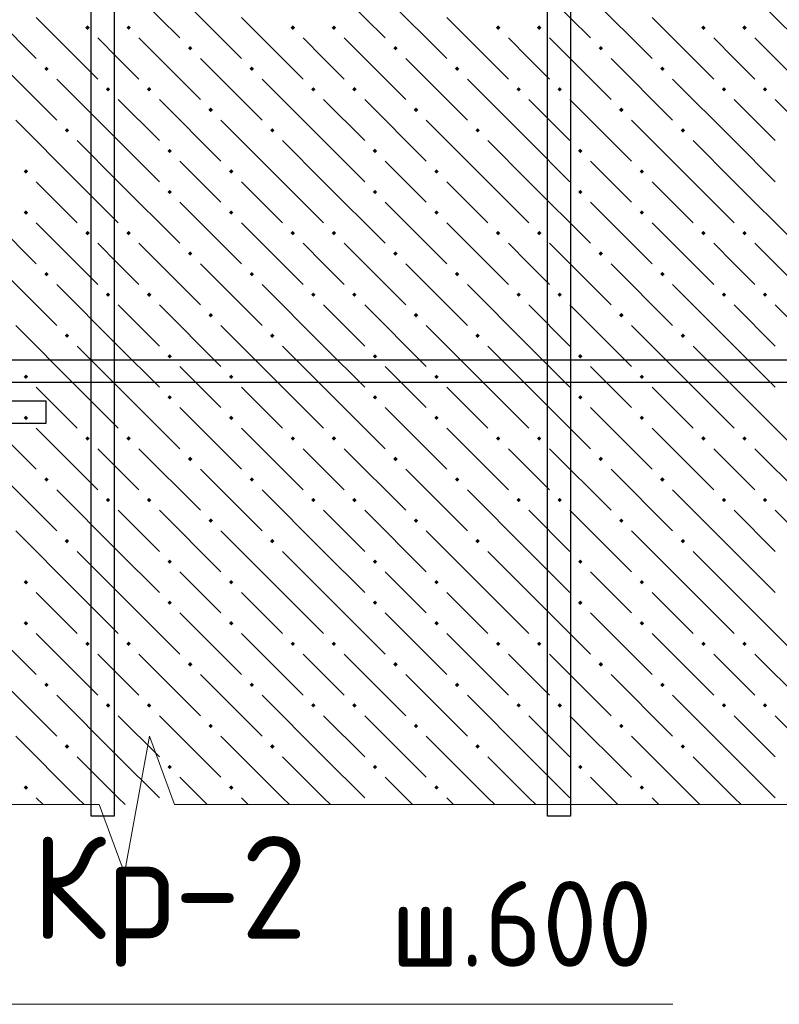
# Model space of a CAD drawing. Header units: millimetres. Extents: x 40580 to 1930067, y -240640 to 81020.
# Tile 437 of 656: x 1129409 to 1131629, y -192652 to -189775. Entities that reach past the tile are written whole.
import ezdxf

# ---------------------------------------------------------------- set-up
doc = ezdxf.new("R2010")
doc.units = ezdxf.units.MM
for name, color, linetype, lineweight in [('ЖБ Перекрытие верхний уровень', 7, 'Continuous', 35), ('Позиционная метка номер позиции', 7, 'Continuous', 13), ('Примечания', 7, 'Continuous', 13), ('Фоновоя арматура Х1', 52, 'Continuous', 25)]:
    doc.layers.add(name, color=color, linetype=linetype, lineweight=lineweight)
doc.styles.add('GOST 2.304', font='isocpeur.ttf', dxfattribs={"width": 0.8})

msp = doc.modelspace()

# ---------------------------------------------------------------- hatches: boundary and pattern name
at = {"layer": 'ЖБ Перекрытие верхний уровень', "linetype": 'Continuous', "lineweight": -3, "transparency": 33554687}
for points in [[(1129600.9, -189798.3), (1129607.4, -189791.8), (1129613.9, -189798.3), (1129607.4, -189804.8)], [(1129720.9, -189798.3), (1129727.4, -189791.8), (1129733.9, -189798.3), (1129727.4, -189804.8)], [(1130200.9, -189798.3), (1130207.4, -189791.8), (1130213.9, -189798.3), (1130207.4, -189804.8)], [(1130320.9, -189798.3), (1130327.4, -189791.8), (1130333.9, -189798.3), (1130327.4, -189804.8)], [(1130800.9, -189798.3), (1130807.4, -189791.8), (1130813.9, -189798.3), (1130807.4, -189804.8)], [(1130920.9, -189798.3), (1130927.4, -189791.8), (1130933.9, -189798.3), (1130927.4, -189804.8)], [(1131400.9, -189798.3), (1131407.4, -189791.8), (1131413.9, -189798.3), (1131407.4, -189804.8)], [(1131520.9, -189798.3), (1131527.4, -189791.8), (1131533.9, -189798.3), (1131527.4, -189804.8)], [(1129900.9, -189858.3), (1129907.4, -189851.8), (1129913.9, -189858.3), (1129907.4, -189864.8)], [(1130500.9, -189858.3), (1130507.4, -189851.8), (1130513.9, -189858.3), (1130507.4, -189864.8)], [(1131100.9, -189858.3), (1131107.4, -189851.8), (1131113.9, -189858.3), (1131107.4, -189864.8)], [(1129480.9, -189918.3), (1129487.4, -189911.8), (1129493.9, -189918.3), (1129487.4, -189924.8)], [(1130080.9, -189918.3), (1130087.4, -189911.8), (1130093.9, -189918.3), (1130087.4, -189924.8)], [(1130680.9, -189918.3), (1130687.4, -189911.8), (1130693.9, -189918.3), (1130687.4, -189924.8)], [(1131280.9, -189918.3), (1131287.4, -189911.8), (1131293.9, -189918.3), (1131287.4, -189924.8)], [(1129660.9, -189978.3), (1129667.4, -189971.8), (1129673.9, -189978.3), (1129667.4, -189984.8)], [(1129780.9, -189978.3), (1129787.4, -189971.8), (1129793.9, -189978.3), (1129787.4, -189984.8)], [(1130260.9, -189978.3), (1130267.4, -189971.8), (1130273.9, -189978.3), (1130267.4, -189984.8)], [(1130380.9, -189978.3), (1130387.4, -189971.8), (1130393.9, -189978.3), (1130387.4, -189984.8)], [(1130860.9, -189978.3), (1130867.4, -189971.8), (1130873.9, -189978.3), (1130867.4, -189984.8)], [(1130980.9, -189978.3), (1130987.4, -189971.8), (1130993.9, -189978.3), (1130987.4, -189984.8)], [(1131460.9, -189978.3), (1131467.4, -189971.8), (1131473.9, -189978.3), (1131467.4, -189984.8)], [(1131580.9, -189978.3), (1131587.4, -189971.8), (1131593.9, -189978.3), (1131587.4, -189984.8)], [(1129960.9, -190038.3), (1129967.4, -190031.8), (1129973.9, -190038.3), (1129967.4, -190044.8)], [(1130560.9, -190038.3), (1130567.4, -190031.8), (1130573.9, -190038.3), (1130567.4, -190044.8)], [(1131160.9, -190038.3), (1131167.4, -190031.8), (1131173.9, -190038.3), (1131167.4, -190044.8)], [(1129540.9, -190098.3), (1129547.4, -190091.8), (1129553.9, -190098.3), (1129547.4, -190104.8)], [(1130140.9, -190098.3), (1130147.4, -190091.8), (1130153.9, -190098.3), (1130147.4, -190104.8)], [(1130740.9, -190098.3), (1130747.4, -190091.8), (1130753.9, -190098.3), (1130747.4, -190104.8)], [(1131340.9, -190098.3), (1131347.4, -190091.8), (1131353.9, -190098.3), (1131347.4, -190104.8)], [(1129840.9, -190158.3), (1129847.4, -190151.8), (1129853.9, -190158.3), (1129847.4, -190164.8)], [(1130440.9, -190158.3), (1130447.4, -190151.8), (1130453.9, -190158.3), (1130447.4, -190164.8)], [(1131040.9, -190158.3), (1131047.4, -190151.8), (1131053.9, -190158.3), (1131047.4, -190164.8)], [(1129420.9, -190218.3), (1129427.4, -190211.8), (1129433.9, -190218.3), (1129427.4, -190224.8)], [(1130020.9, -190218.3), (1130027.4, -190211.8), (1130033.9, -190218.3), (1130027.4, -190224.8)], [(1130620.9, -190218.3), (1130627.4, -190211.8), (1130633.9, -190218.3), (1130627.4, -190224.8)], [(1131220.9, -190218.3), (1131227.4, -190211.8), (1131233.9, -190218.3), (1131227.4, -190224.8)], [(1129840.9, -190278.3), (1129847.4, -190271.8), (1129853.9, -190278.3), (1129847.4, -190284.8)], [(1130440.9, -190278.3), (1130447.4, -190271.8), (1130453.9, -190278.3), (1130447.4, -190284.8)], [(1131040.9, -190278.3), (1131047.4, -190271.8), (1131053.9, -190278.3), (1131047.4, -190284.8)], [(1129420.9, -190338.3), (1129427.4, -190331.8), (1129433.9, -190338.3), (1129427.4, -190344.8)], [(1130020.9, -190338.3), (1130027.4, -190331.8), (1130033.9, -190338.3), (1130027.4, -190344.8)], [(1130620.9, -190338.3), (1130627.4, -190331.8), (1130633.9, -190338.3), (1130627.4, -190344.8)], [(1131220.9, -190338.3), (1131227.4, -190331.8), (1131233.9, -190338.3), (1131227.4, -190344.8)], [(1129600.9, -190398.3), (1129607.4, -190391.8), (1129613.9, -190398.3), (1129607.4, -190404.8)], [(1129720.9, -190398.3), (1129727.4, -190391.8), (1129733.9, -190398.3), (1129727.4, -190404.8)], [(1130200.9, -190398.3), (1130207.4, -190391.8), (1130213.9, -190398.3), (1130207.4, -190404.8)], [(1130320.9, -190398.3), (1130327.4, -190391.8), (1130333.9, -190398.3), (1130327.4, -190404.8)], [(1130800.9, -190398.3), (1130807.4, -190391.8), (1130813.9, -190398.3), (1130807.4, -190404.8)], [(1130920.9, -190398.3), (1130927.4, -190391.8), (1130933.9, -190398.3), (1130927.4, -190404.8)], [(1131400.9, -190398.3), (1131407.4, -190391.8), (1131413.9, -190398.3), (1131407.4, -190404.8)], [(1131520.9, -190398.3), (1131527.4, -190391.8), (1131533.9, -190398.3), (1131527.4, -190404.8)], [(1129900.9, -190458.3), (1129907.4, -190451.8), (1129913.9, -190458.3), (1129907.4, -190464.8)], [(1130500.9, -190458.3), (1130507.4, -190451.8), (1130513.9, -190458.3), (1130507.4, -190464.8)], [(1131100.9, -190458.3), (1131107.4, -190451.8), (1131113.9, -190458.3), (1131107.4, -190464.8)], [(1129480.9, -190518.3), (1129487.4, -190511.8), (1129493.9, -190518.3), (1129487.4, -190524.8)], [(1130080.9, -190518.3), (1130087.4, -190511.8), (1130093.9, -190518.3), (1130087.4, -190524.8)], [(1130680.9, -190518.3), (1130687.4, -190511.8), (1130693.9, -190518.3), (1130687.4, -190524.8)], [(1131280.9, -190518.3), (1131287.4, -190511.8), (1131293.9, -190518.3), (1131287.4, -190524.8)], [(1129660.9, -190578.3), (1129667.4, -190571.8), (1129673.9, -190578.3), (1129667.4, -190584.8)], [(1129780.9, -190578.3), (1129787.4, -190571.8), (1129793.9, -190578.3), (1129787.4, -190584.8)], [(1130260.9, -190578.3), (1130267.4, -190571.8), (1130273.9, -190578.3), (1130267.4, -190584.8)], [(1130380.9, -190578.3), (1130387.4, -190571.8), (1130393.9, -190578.3), (1130387.4, -190584.8)], [(1130860.9, -190578.3), (1130867.4, -190571.8), (1130873.9, -190578.3), (1130867.4, -190584.8)], [(1130980.9, -190578.3), (1130987.4, -190571.8), (1130993.9, -190578.3), (1130987.4, -190584.8)], [(1131460.9, -190578.3), (1131467.4, -190571.8), (1131473.9, -190578.3), (1131467.4, -190584.8)], [(1131580.9, -190578.3), (1131587.4, -190571.8), (1131593.9, -190578.3), (1131587.4, -190584.8)], [(1129960.9, -190638.3), (1129967.4, -190631.8), (1129973.9, -190638.3), (1129967.4, -190644.8)], [(1130560.9, -190638.3), (1130567.4, -190631.8), (1130573.9, -190638.3), (1130567.4, -190644.8)], [(1131160.9, -190638.3), (1131167.4, -190631.8), (1131173.9, -190638.3), (1131167.4, -190644.8)], [(1129540.9, -190698.3), (1129547.4, -190691.8), (1129553.9, -190698.3), (1129547.4, -190704.8)], [(1130140.9, -190698.3), (1130147.4, -190691.8), (1130153.9, -190698.3), (1130147.4, -190704.8)], [(1130740.9, -190698.3), (1130747.4, -190691.8), (1130753.9, -190698.3), (1130747.4, -190704.8)], [(1131340.9, -190698.3), (1131347.4, -190691.8), (1131353.9, -190698.3), (1131347.4, -190704.8)], [(1129840.9, -190758.3), (1129847.4, -190751.8), (1129853.9, -190758.3), (1129847.4, -190764.8)], [(1130440.9, -190758.3), (1130447.4, -190751.8), (1130453.9, -190758.3), (1130447.4, -190764.8)], [(1131040.9, -190758.3), (1131047.4, -190751.8), (1131053.9, -190758.3), (1131047.4, -190764.8)], [(1129420.9, -190818.3), (1129427.4, -190811.8), (1129433.9, -190818.3), (1129427.4, -190824.8)], [(1130020.9, -190818.3), (1130027.4, -190811.8), (1130033.9, -190818.3), (1130027.4, -190824.8)], [(1130620.9, -190818.3), (1130627.4, -190811.8), (1130633.9, -190818.3), (1130627.4, -190824.8)], [(1131220.9, -190818.3), (1131227.4, -190811.8), (1131233.9, -190818.3), (1131227.4, -190824.8)], [(1129840.9, -190878.3), (1129847.4, -190871.8), (1129853.9, -190878.3), (1129847.4, -190884.8)], [(1130440.9, -190878.3), (1130447.4, -190871.8), (1130453.9, -190878.3), (1130447.4, -190884.8)], [(1131040.9, -190878.3), (1131047.4, -190871.8), (1131053.9, -190878.3), (1131047.4, -190884.8)], [(1129420.9, -190938.3), (1129427.4, -190931.8), (1129433.9, -190938.3), (1129427.4, -190944.8)], [(1130020.9, -190938.3), (1130027.4, -190931.8), (1130033.9, -190938.3), (1130027.4, -190944.8)], [(1130620.9, -190938.3), (1130627.4, -190931.8), (1130633.9, -190938.3), (1130627.4, -190944.8)], [(1131220.9, -190938.3), (1131227.4, -190931.8), (1131233.9, -190938.3), (1131227.4, -190944.8)], [(1129600.9, -190998.3), (1129607.4, -190991.8), (1129613.9, -190998.3), (1129607.4, -191004.8)], [(1129720.9, -190998.3), (1129727.4, -190991.8), (1129733.9, -190998.3), (1129727.4, -191004.8)], [(1130200.9, -190998.3), (1130207.4, -190991.8), (1130213.9, -190998.3), (1130207.4, -191004.8)], [(1130320.9, -190998.3), (1130327.4, -190991.8), (1130333.9, -190998.3), (1130327.4, -191004.8)], [(1130800.9, -190998.3), (1130807.4, -190991.8), (1130813.9, -190998.3), (1130807.4, -191004.8)], [(1130920.9, -190998.3), (1130927.4, -190991.8), (1130933.9, -190998.3), (1130927.4, -191004.8)], [(1131400.9, -190998.3), (1131407.4, -190991.8), (1131413.9, -190998.3), (1131407.4, -191004.8)], [(1131520.9, -190998.3), (1131527.4, -190991.8), (1131533.9, -190998.3), (1131527.4, -191004.8)], [(1129900.9, -191058.3), (1129907.4, -191051.8), (1129913.9, -191058.3), (1129907.4, -191064.8)], [(1130500.9, -191058.3), (1130507.4, -191051.8), (1130513.9, -191058.3), (1130507.4, -191064.8)], [(1131100.9, -191058.3), (1131107.4, -191051.8), (1131113.9, -191058.3), (1131107.4, -191064.8)], [(1129480.9, -191118.3), (1129487.4, -191111.8), (1129493.9, -191118.3), (1129487.4, -191124.8)], [(1130080.9, -191118.3), (1130087.4, -191111.8), (1130093.9, -191118.3), (1130087.4, -191124.8)], [(1130680.9, -191118.3), (1130687.4, -191111.8), (1130693.9, -191118.3), (1130687.4, -191124.8)], [(1131280.9, -191118.3), (1131287.4, -191111.8), (1131293.9, -191118.3), (1131287.4, -191124.8)], [(1129660.9, -191178.3), (1129667.4, -191171.8), (1129673.9, -191178.3), (1129667.4, -191184.8)], [(1129780.9, -191178.3), (1129787.4, -191171.8), (1129793.9, -191178.3), (1129787.4, -191184.8)], [(1130260.9, -191178.3), (1130267.4, -191171.8), (1130273.9, -191178.3), (1130267.4, -191184.8)], [(1130380.9, -191178.3), (1130387.4, -191171.8), (1130393.9, -191178.3), (1130387.4, -191184.8)], [(1130860.9, -191178.3), (1130867.4, -191171.8), (1130873.9, -191178.3), (1130867.4, -191184.8)], [(1130980.9, -191178.3), (1130987.4, -191171.8), (1130993.9, -191178.3), (1130987.4, -191184.8)], [(1131460.9, -191178.3), (1131467.4, -191171.8), (1131473.9, -191178.3), (1131467.4, -191184.8)], [(1131580.9, -191178.3), (1131587.4, -191171.8), (1131593.9, -191178.3), (1131587.4, -191184.8)], [(1129960.9, -191238.3), (1129967.4, -191231.8), (1129973.9, -191238.3), (1129967.4, -191244.8)], [(1130560.9, -191238.3), (1130567.4, -191231.8), (1130573.9, -191238.3), (1130567.4, -191244.8)], [(1131160.9, -191238.3), (1131167.4, -191231.8), (1131173.9, -191238.3), (1131167.4, -191244.8)], [(1129540.9, -191298.3), (1129547.4, -191291.8), (1129553.9, -191298.3), (1129547.4, -191304.8)], [(1130140.9, -191298.3), (1130147.4, -191291.8), (1130153.9, -191298.3), (1130147.4, -191304.8)], [(1130740.9, -191298.3), (1130747.4, -191291.8), (1130753.9, -191298.3), (1130747.4, -191304.8)], [(1131340.9, -191298.3), (1131347.4, -191291.8), (1131353.9, -191298.3), (1131347.4, -191304.8)], [(1129840.9, -191358.3), (1129847.4, -191351.8), (1129853.9, -191358.3), (1129847.4, -191364.8)], [(1130440.9, -191358.3), (1130447.4, -191351.8), (1130453.9, -191358.3), (1130447.4, -191364.8)], [(1131040.9, -191358.3), (1131047.4, -191351.8), (1131053.9, -191358.3), (1131047.4, -191364.8)], [(1129420.9, -191418.3), (1129427.4, -191411.8), (1129433.9, -191418.3), (1129427.4, -191424.8)], [(1130020.9, -191418.3), (1130027.4, -191411.8), (1130033.9, -191418.3), (1130027.4, -191424.8)], [(1130620.9, -191418.3), (1130627.4, -191411.8), (1130633.9, -191418.3), (1130627.4, -191424.8)], [(1131220.9, -191418.3), (1131227.4, -191411.8), (1131233.9, -191418.3), (1131227.4, -191424.8)], [(1129840.9, -191478.3), (1129847.4, -191471.8), (1129853.9, -191478.3), (1129847.4, -191484.8)], [(1130440.9, -191478.3), (1130447.4, -191471.8), (1130453.9, -191478.3), (1130447.4, -191484.8)], [(1131040.9, -191478.3), (1131047.4, -191471.8), (1131053.9, -191478.3), (1131047.4, -191484.8)], [(1129420.9, -191538.3), (1129427.4, -191531.8), (1129433.9, -191538.3), (1129427.4, -191544.8)], [(1130020.9, -191538.3), (1130027.4, -191531.8), (1130033.9, -191538.3), (1130027.4, -191544.8)], [(1130620.9, -191538.3), (1130627.4, -191531.8), (1130633.9, -191538.3), (1130627.4, -191544.8)], [(1131220.9, -191538.3), (1131227.4, -191531.8), (1131233.9, -191538.3), (1131227.4, -191544.8)], [(1129600.9, -191598.3), (1129607.4, -191591.8), (1129613.9, -191598.3), (1129607.4, -191604.8)], [(1129720.9, -191598.3), (1129727.4, -191591.8), (1129733.9, -191598.3), (1129727.4, -191604.8)], [(1130200.9, -191598.3), (1130207.4, -191591.8), (1130213.9, -191598.3), (1130207.4, -191604.8)], [(1130320.9, -191598.3), (1130327.4, -191591.8), (1130333.9, -191598.3), (1130327.4, -191604.8)], [(1130800.9, -191598.3), (1130807.4, -191591.8), (1130813.9, -191598.3), (1130807.4, -191604.8)], [(1130920.9, -191598.3), (1130927.4, -191591.8), (1130933.9, -191598.3), (1130927.4, -191604.8)], [(1131400.9, -191598.3), (1131407.4, -191591.8), (1131413.9, -191598.3), (1131407.4, -191604.8)], [(1131520.9, -191598.3), (1131527.4, -191591.8), (1131533.9, -191598.3), (1131527.4, -191604.8)], [(1129900.9, -191658.3), (1129907.4, -191651.8), (1129913.9, -191658.3), (1129907.4, -191664.8)], [(1130500.9, -191658.3), (1130507.4, -191651.8), (1130513.9, -191658.3), (1130507.4, -191664.8)], [(1131100.9, -191658.3), (1131107.4, -191651.8), (1131113.9, -191658.3), (1131107.4, -191664.8)], [(1129480.9, -191718.3), (1129487.4, -191711.8), (1129493.9, -191718.3), (1129487.4, -191724.8)], [(1130080.9, -191718.3), (1130087.4, -191711.8), (1130093.9, -191718.3), (1130087.4, -191724.8)], [(1130680.9, -191718.3), (1130687.4, -191711.8), (1130693.9, -191718.3), (1130687.4, -191724.8)], [(1131280.9, -191718.3), (1131287.4, -191711.8), (1131293.9, -191718.3), (1131287.4, -191724.8)], [(1129660.9, -191778.3), (1129667.4, -191771.8), (1129673.9, -191778.3), (1129667.4, -191784.8)], [(1129780.9, -191778.3), (1129787.4, -191771.8), (1129793.9, -191778.3), (1129787.4, -191784.8)], [(1130260.9, -191778.3), (1130267.4, -191771.8), (1130273.9, -191778.3), (1130267.4, -191784.8)], [(1130380.9, -191778.3), (1130387.4, -191771.8), (1130393.9, -191778.3), (1130387.4, -191784.8)], [(1130860.9, -191778.3), (1130867.4, -191771.8), (1130873.9, -191778.3), (1130867.4, -191784.8)], [(1130980.9, -191778.3), (1130987.4, -191771.8), (1130993.9, -191778.3), (1130987.4, -191784.8)], [(1131460.9, -191778.3), (1131467.4, -191771.8), (1131473.9, -191778.3), (1131467.4, -191784.8)], [(1131580.9, -191778.3), (1131587.4, -191771.8), (1131593.9, -191778.3), (1131587.4, -191784.8)], [(1129960.9, -191838.3), (1129967.4, -191831.8), (1129973.9, -191838.3), (1129967.4, -191844.8)], [(1130560.9, -191838.3), (1130567.4, -191831.8), (1130573.9, -191838.3), (1130567.4, -191844.8)], [(1131160.9, -191838.3), (1131167.4, -191831.8), (1131173.9, -191838.3), (1131167.4, -191844.8)], [(1129540.9, -191898.3), (1129547.4, -191891.8), (1129553.9, -191898.3), (1129547.4, -191904.8)], [(1130140.9, -191898.3), (1130147.4, -191891.8), (1130153.9, -191898.3), (1130147.4, -191904.8)], [(1130740.9, -191898.3), (1130747.4, -191891.8), (1130753.9, -191898.3), (1130747.4, -191904.8)], [(1131340.9, -191898.3), (1131347.4, -191891.8), (1131353.9, -191898.3), (1131347.4, -191904.8)], [(1129840.9, -191958.3), (1129847.4, -191951.8), (1129853.9, -191958.3), (1129847.4, -191964.8)], [(1130440.9, -191958.3), (1130447.4, -191951.8), (1130453.9, -191958.3), (1130447.4, -191964.8)], [(1131040.9, -191958.3), (1131047.4, -191951.8), (1131053.9, -191958.3), (1131047.4, -191964.8)], [(1129420.9, -192018.3), (1129427.4, -192011.8), (1129433.9, -192018.3), (1129427.4, -192024.8)], [(1130020.9, -192018.3), (1130027.4, -192011.8), (1130033.9, -192018.3), (1130027.4, -192024.8)], [(1130620.9, -192018.3), (1130627.4, -192011.8), (1130633.9, -192018.3), (1130627.4, -192024.8)], [(1131220.9, -192018.3), (1131227.4, -192011.8), (1131233.9, -192018.3), (1131227.4, -192024.8)]]:
    msp.add_hatch(color=7, dxfattribs=at).paths.add_polyline_path(points, flags=16)

# ---------------------------------------------------------------- linework, layer by layer
at = {"color": 38, "linetype": 'Continuous', "lineweight": 25, "true_color": 0x5f1e0f, "transparency": 33554687}
msp.add_lwpolyline([(1126618.4, -190888.2), (1129485.1, -190888.2), (1129485.1, -190954.9), (1126618.4, -190954.9), (1126618.4, -190888.2)], dxfattribs=at)
at = {"layer": 'ЖБ Перекрытие верхний уровень', "color": 9, "linetype": 'Continuous', "lineweight": -3, "true_color": 0xc7c7c7, "transparency": 33554687}
for p, q in [((1129697.4, -189648.3), (1129877.4, -189828.3)), ((1130297.4, -189648.3), (1130477.4, -189828.3)), ((1130897.4, -189648.3), (1131077.4, -189828.3)), ((1131497.4, -189648.3), (1131677.4, -189828.3)), ((1129277.4, -189708.3), (1129457.4, -189888.3)), ((1129877.4, -189708.3), (1130057.4, -189888.3)), ((1130477.4, -189708.3), (1130657.4, -189888.3)), ((1131077.4, -189708.3), (1131257.4, -189888.3)), ((1129457.4, -189768.3), (1129637.4, -189948.3)), ((1130057.4, -189768.3), (1130237.4, -189948.3)), ((1130657.4, -189768.3), (1130837.4, -189948.3)), ((1131257.4, -189768.3), (1131437.4, -189948.3)), ((1129697.4, -189888.3), (1129637.4, -189828.3)), ((1129757.4, -189828.3), (1129937.4, -190008.3)), ((1130297.4, -189888.3), (1130237.4, -189828.3)), ((1130357.4, -189828.3), (1130537.4, -190008.3)), ((1130897.4, -189888.3), (1130837.4, -189828.3)), ((1130957.4, -189828.3), (1131137.4, -190008.3)), ((1131497.4, -189888.3), (1131437.4, -189828.3)), ((1131557.4, -189828.3), (1131737.4, -190008.3)), ((1129337.4, -189888.3), (1129517.4, -190068.3)), ((1129757.4, -189948.3), (1129697.4, -189888.3)), ((1129937.4, -189888.3), (1130117.4, -190068.3)), ((1130357.4, -189948.3), (1130297.4, -189888.3)), ((1130537.4, -189888.3), (1130717.4, -190068.3)), ((1130957.4, -189948.3), (1130897.4, -189888.3)), ((1131137.4, -189888.3), (1131317.4, -190068.3)), ((1131557.4, -189948.3), (1131497.4, -189888.3)), ((1129697.4, -190128.3), (1129517.4, -189948.3)), ((1130297.4, -190128.3), (1130117.4, -189948.3)), ((1130897.4, -190128.3), (1130717.4, -189948.3)), ((1131497.4, -190128.3), (1131317.4, -189948.3)), ((1129697.4, -190008.3), (1129817.4, -190128.3)), ((1129817.4, -190008.3), (1129997.4, -190188.3)), ((1130297.4, -190008.3), (1130417.4, -190128.3)), ((1130417.4, -190008.3), (1130597.4, -190188.3)), ((1130897.4, -190008.3), (1131017.4, -190128.3)), ((1131017.4, -190008.3), (1131197.4, -190188.3)), ((1131497.4, -190008.3), (1131617.4, -190128.3)), ((1131617.4, -190008.3), (1131797.4, -190188.3)), ((1129577.4, -190248.3), (1129397.4, -190068.3)), ((1130177.4, -190248.3), (1129997.4, -190068.3)), ((1130777.4, -190248.3), (1130597.4, -190068.3)), ((1131377.4, -190248.3), (1131197.4, -190068.3)), ((1129577.4, -190128.3), (1129697.4, -190248.3)), ((1129697.4, -190128.3), (1129817.4, -190248.3)), ((1130177.4, -190128.3), (1130297.4, -190248.3)), ((1130297.4, -190128.3), (1130417.4, -190248.3)), ((1130777.4, -190128.3), (1130897.4, -190248.3)), ((1130897.4, -190128.3), (1131017.4, -190248.3)), ((1131377.4, -190128.3), (1131497.4, -190248.3)), ((1131497.4, -190128.3), (1131617.4, -190248.3)), ((1129937.4, -190248.3), (1129877.4, -190188.3)), ((1130537.4, -190248.3), (1130477.4, -190188.3)), ((1131137.4, -190248.3), (1131077.4, -190188.3)), ((1129457.4, -190248.3), (1129577.4, -190368.3)), ((1129577.4, -190248.3), (1129697.4, -190368.3)), ((1129697.4, -190248.3), (1129877.4, -190428.3)), ((1129997.4, -190308.3), (1129937.4, -190248.3)), ((1130057.4, -190248.3), (1130177.4, -190368.3)), ((1130177.4, -190248.3), (1130297.4, -190368.3)), ((1130297.4, -190248.3), (1130477.4, -190428.3)), ((1130597.4, -190308.3), (1130537.4, -190248.3)), ((1130657.4, -190248.3), (1130777.4, -190368.3)), ((1130777.4, -190248.3), (1130897.4, -190368.3)), ((1130897.4, -190248.3), (1131077.4, -190428.3)), ((1131197.4, -190308.3), (1131137.4, -190248.3)), ((1131257.4, -190248.3), (1131377.4, -190368.3)), ((1131377.4, -190248.3), (1131497.4, -190368.3)), ((1131497.4, -190248.3), (1131677.4, -190428.3)), ((1129277.4, -190308.3), (1129457.4, -190488.3)), ((1129877.4, -190308.3), (1130057.4, -190488.3)), ((1130477.4, -190308.3), (1130657.4, -190488.3)), ((1131077.4, -190308.3), (1131257.4, -190488.3)), ((1129457.4, -190368.3), (1129637.4, -190548.3)), ((1130057.4, -190368.3), (1130237.4, -190548.3)), ((1130657.4, -190368.3), (1130837.4, -190548.3)), ((1131257.4, -190368.3), (1131437.4, -190548.3)), ((1129697.4, -190488.3), (1129637.4, -190428.3)), ((1129757.4, -190428.3), (1129937.4, -190608.3)), ((1130297.4, -190488.3), (1130237.4, -190428.3)), ((1130357.4, -190428.3), (1130537.4, -190608.3)), ((1130897.4, -190488.3), (1130837.4, -190428.3)), ((1130957.4, -190428.3), (1131137.4, -190608.3)), ((1131497.4, -190488.3), (1131437.4, -190428.3)), ((1131557.4, -190428.3), (1131737.4, -190608.3)), ((1129337.4, -190488.3), (1129517.4, -190668.3)), ((1129757.4, -190548.3), (1129697.4, -190488.3)), ((1129937.4, -190488.3), (1130117.4, -190668.3)), ((1130357.4, -190548.3), (1130297.4, -190488.3)), ((1130537.4, -190488.3), (1130717.4, -190668.3)), ((1130957.4, -190548.3), (1130897.4, -190488.3)), ((1131137.4, -190488.3), (1131317.4, -190668.3)), ((1131557.4, -190548.3), (1131497.4, -190488.3)), ((1129697.4, -190728.3), (1129517.4, -190548.3)), ((1130297.4, -190728.3), (1130117.4, -190548.3)), ((1130897.4, -190728.3), (1130717.4, -190548.3)), ((1131497.4, -190728.3), (1131317.4, -190548.3)), ((1129697.4, -190608.3), (1129817.4, -190728.3)), ((1129817.4, -190608.3), (1129997.4, -190788.3)), ((1130297.4, -190608.3), (1130417.4, -190728.3)), ((1130417.4, -190608.3), (1130597.4, -190788.3)), ((1130897.4, -190608.3), (1131017.4, -190728.3)), ((1131017.4, -190608.3), (1131197.4, -190788.3)), ((1131497.4, -190608.3), (1131617.4, -190728.3)), ((1131617.4, -190608.3), (1131797.4, -190788.3)), ((1129577.4, -190848.3), (1129397.4, -190668.3)), ((1130177.4, -190848.3), (1129997.4, -190668.3)), ((1130777.4, -190848.3), (1130597.4, -190668.3)), ((1131377.4, -190848.3), (1131197.4, -190668.3)), ((1129577.4, -190728.3), (1129697.4, -190848.3)), ((1129697.4, -190728.3), (1129817.4, -190848.3)), ((1130177.4, -190728.3), (1130297.4, -190848.3)), ((1130297.4, -190728.3), (1130417.4, -190848.3)), ((1130777.4, -190728.3), (1130897.4, -190848.3)), ((1130897.4, -190728.3), (1131017.4, -190848.3)), ((1131377.4, -190728.3), (1131497.4, -190848.3)), ((1131497.4, -190728.3), (1131617.4, -190848.3)), ((1129937.4, -190848.3), (1129877.4, -190788.3)), ((1130537.4, -190848.3), (1130477.4, -190788.3)), ((1131137.4, -190848.3), (1131077.4, -190788.3)), ((1129457.4, -190848.3), (1129577.4, -190968.3)), ((1129577.4, -190848.3), (1129697.4, -190968.3)), ((1129697.4, -190848.3), (1129877.4, -191028.3)), ((1129997.4, -190908.3), (1129937.4, -190848.3)), ((1130057.4, -190848.3), (1130177.4, -190968.3)), ((1130177.4, -190848.3), (1130297.4, -190968.3)), ((1130297.4, -190848.3), (1130477.4, -191028.3)), ((1130597.4, -190908.3), (1130537.4, -190848.3)), ((1130657.4, -190848.3), (1130777.4, -190968.3)), ((1130777.4, -190848.3), (1130897.4, -190968.3)), ((1130897.4, -190848.3), (1131077.4, -191028.3)), ((1131197.4, -190908.3), (1131137.4, -190848.3)), ((1131257.4, -190848.3), (1131377.4, -190968.3)), ((1131377.4, -190848.3), (1131497.4, -190968.3)), ((1131497.4, -190848.3), (1131677.4, -191028.3)), ((1129277.4, -190908.3), (1129457.4, -191088.3)), ((1129877.4, -190908.3), (1130057.4, -191088.3)), ((1130477.4, -190908.3), (1130657.4, -191088.3)), ((1131077.4, -190908.3), (1131257.4, -191088.3)), ((1129457.4, -190968.3), (1129637.4, -191148.3)), ((1130057.4, -190968.3), (1130237.4, -191148.3)), ((1130657.4, -190968.3), (1130837.4, -191148.3)), ((1131257.4, -190968.3), (1131437.4, -191148.3)), ((1129697.4, -191088.3), (1129637.4, -191028.3)), ((1129757.4, -191028.3), (1129937.4, -191208.3)), ((1130297.4, -191088.3), (1130237.4, -191028.3)), ((1130357.4, -191028.3), (1130537.4, -191208.3)), ((1130897.4, -191088.3), (1130837.4, -191028.3)), ((1130957.4, -191028.3), (1131137.4, -191208.3)), ((1131497.4, -191088.3), (1131437.4, -191028.3)), ((1131557.4, -191028.3), (1131737.4, -191208.3)), ((1129337.4, -191088.3), (1129517.4, -191268.3)), ((1129757.4, -191148.3), (1129697.4, -191088.3)), ((1129937.4, -191088.3), (1130117.4, -191268.3)), ((1130357.4, -191148.3), (1130297.4, -191088.3)), ((1130537.4, -191088.3), (1130717.4, -191268.3)), ((1130957.4, -191148.3), (1130897.4, -191088.3)), ((1131137.4, -191088.3), (1131317.4, -191268.3)), ((1131557.4, -191148.3), (1131497.4, -191088.3)), ((1129697.4, -191328.3), (1129517.4, -191148.3)), ((1130297.4, -191328.3), (1130117.4, -191148.3)), ((1130897.4, -191328.3), (1130717.4, -191148.3)), ((1131497.4, -191328.3), (1131317.4, -191148.3)), ((1129697.4, -191208.3), (1129817.4, -191328.3)), ((1129817.4, -191208.3), (1129997.4, -191388.3)), ((1130297.4, -191208.3), (1130417.4, -191328.3)), ((1130417.4, -191208.3), (1130597.4, -191388.3)), ((1130897.4, -191208.3), (1131017.4, -191328.3)), ((1131017.4, -191208.3), (1131197.4, -191388.3)), ((1131497.4, -191208.3), (1131617.4, -191328.3)), ((1131617.4, -191208.3), (1131797.4, -191388.3)), ((1129577.4, -191448.3), (1129397.4, -191268.3)), ((1130177.4, -191448.3), (1129997.4, -191268.3)), ((1130777.4, -191448.3), (1130597.4, -191268.3)), ((1131377.4, -191448.3), (1131197.4, -191268.3)), ((1129577.4, -191328.3), (1129697.4, -191448.3)), ((1129697.4, -191328.3), (1129817.4, -191448.3)), ((1130177.4, -191328.3), (1130297.4, -191448.3)), ((1130297.4, -191328.3), (1130417.4, -191448.3)), ((1130777.4, -191328.3), (1130897.4, -191448.3)), ((1130897.4, -191328.3), (1131017.4, -191448.3)), ((1131377.4, -191328.3), (1131497.4, -191448.3)), ((1131497.4, -191328.3), (1131617.4, -191448.3)), ((1129937.4, -191448.3), (1129877.4, -191388.3)), ((1130537.4, -191448.3), (1130477.4, -191388.3)), ((1131137.4, -191448.3), (1131077.4, -191388.3)), ((1129457.4, -191448.3), (1129577.4, -191568.3)), ((1129577.4, -191448.3), (1129697.4, -191568.3)), ((1129697.4, -191448.3), (1129877.4, -191628.3)), ((1129997.4, -191508.3), (1129937.4, -191448.3)), ((1130057.4, -191448.3), (1130177.4, -191568.3)), ((1130177.4, -191448.3), (1130297.4, -191568.3)), ((1130297.4, -191448.3), (1130477.4, -191628.3)), ((1130597.4, -191508.3), (1130537.4, -191448.3)), ((1130657.4, -191448.3), (1130777.4, -191568.3)), ((1130777.4, -191448.3), (1130897.4, -191568.3)), ((1130897.4, -191448.3), (1131077.4, -191628.3)), ((1131197.4, -191508.3), (1131137.4, -191448.3)), ((1131257.4, -191448.3), (1131377.4, -191568.3)), ((1131377.4, -191448.3), (1131497.4, -191568.3)), ((1131497.4, -191448.3), (1131677.4, -191628.3)), ((1129277.4, -191508.3), (1129457.4, -191688.3)), ((1129877.4, -191508.3), (1130057.4, -191688.3)), ((1130477.4, -191508.3), (1130657.4, -191688.3)), ((1131077.4, -191508.3), (1131257.4, -191688.3)), ((1129457.4, -191568.3), (1129637.4, -191748.3)), ((1130057.4, -191568.3), (1130237.4, -191748.3)), ((1130657.4, -191568.3), (1130837.4, -191748.3)), ((1131257.4, -191568.3), (1131437.4, -191748.3)), ((1129697.4, -191688.3), (1129637.4, -191628.3)), ((1129757.4, -191628.3), (1129937.4, -191808.3)), ((1130297.4, -191688.3), (1130237.4, -191628.3)), ((1130357.4, -191628.3), (1130537.4, -191808.3)), ((1130897.4, -191688.3), (1130837.4, -191628.3)), ((1130957.4, -191628.3), (1131137.4, -191808.3)), ((1131497.4, -191688.3), (1131437.4, -191628.3)), ((1131557.4, -191628.3), (1131737.4, -191808.3)), ((1129337.4, -191688.3), (1129517.4, -191868.3)), ((1129757.4, -191748.3), (1129697.4, -191688.3)), ((1129937.4, -191688.3), (1130117.4, -191868.3)), ((1130357.4, -191748.3), (1130297.4, -191688.3)), ((1130537.4, -191688.3), (1130717.4, -191868.3)), ((1130957.4, -191748.3), (1130897.4, -191688.3)), ((1131137.4, -191688.3), (1131317.4, -191868.3)), ((1131557.4, -191748.3), (1131497.4, -191688.3)), ((1129697.4, -191928.3), (1129517.4, -191748.3)), ((1130297.4, -191928.3), (1130117.4, -191748.3)), ((1130897.4, -191928.3), (1130717.4, -191748.3)), ((1131497.4, -191928.3), (1131317.4, -191748.3)), ((1129697.4, -191808.3), (1129817.4, -191928.3)), ((1129817.4, -191808.3), (1129997.4, -191988.3)), ((1130297.4, -191808.3), (1130417.4, -191928.3)), ((1130417.4, -191808.3), (1130597.4, -191988.3)), ((1130897.4, -191808.3), (1131017.4, -191928.3)), ((1131017.4, -191808.3), (1131197.4, -191988.3)), ((1131497.4, -191808.3), (1131617.4, -191928.3)), ((1131617.4, -191808.3), (1131797.4, -191988.3)), ((1129577.4, -192048.3), (1129397.4, -191868.3)), ((1130177.4, -192048.3), (1129997.4, -191868.3)), ((1130777.4, -192048.3), (1130597.4, -191868.3)), ((1131377.4, -192048.3), (1131197.4, -191868.3)), ((1129577.4, -191928.3), (1129697.4, -192048.3)), ((1129697.4, -191928.3), (1129817.4, -192048.3)), ((1130177.4, -191928.3), (1130297.4, -192048.3)), ((1130297.4, -191928.3), (1130417.4, -192048.3)), ((1130777.4, -191928.3), (1130897.4, -192048.3)), ((1130897.4, -191928.3), (1131017.4, -192048.3)), ((1131377.4, -191928.3), (1131497.4, -192048.3)), ((1131497.4, -191928.3), (1131617.4, -192048.3)), ((1129937.4, -192048.3), (1129877.4, -191988.3)), ((1130537.4, -192048.3), (1130477.4, -191988.3)), ((1131137.4, -192048.3), (1131077.4, -191988.3)), ((1129457.4, -192048.3), (1129477.3, -192068.2)), ((1129577.4, -192048.3), (1129597.3, -192068.2)), ((1129697.4, -192048.3), (1129717.3, -192068.2)), ((1129957.3, -192068.2), (1129937.4, -192048.3)), ((1130057.4, -192048.3), (1130077.3, -192068.2)), ((1130177.4, -192048.3), (1130197.3, -192068.2)), ((1130297.4, -192048.3), (1130317.3, -192068.2)), ((1130557.3, -192068.2), (1130537.4, -192048.3)), ((1130657.4, -192048.3), (1130677.3, -192068.2)), ((1130777.4, -192048.3), (1130797.3, -192068.2)), ((1130897.4, -192048.3), (1130917.3, -192068.2)), ((1131157.3, -192068.2), (1131137.4, -192048.3)), ((1131257.4, -192048.3), (1131277.3, -192068.2)), ((1131377.4, -192048.3), (1131397.3, -192068.2)), ((1131497.4, -192048.3), (1131517.3, -192068.2))]:
    msp.add_line(p, q, dxfattribs=at)
at = {"layer": 'Позиционная метка номер позиции', "color": 7, "linetype": 'Continuous', "lineweight": 13, "transparency": 33554687}
msp.add_lwpolyline([(1128864.2, -190468.2), (1128864.2, -192651.6), (1131318.4, -192651.6)], dxfattribs=at)
at = {"layer": 'Примечания', "color": 7, "linetype": 'Continuous', "lineweight": 13, "transparency": 33554687}
for p, q in [((1129715.1, -192268.2), (1129788.4, -191868.2)), ((1129788.4, -191868.2), (1129861.8, -192068.2)), ((1127918.4, -192068.2), (1129641.8, -192068.2)), ((1129641.8, -192068.2), (1129715.1, -192268.2)), ((1129861.8, -192068.2), (1131585.1, -192068.2)), ((1131585.1, -192068.2), (1133308.4, -192068.2))]:
    msp.add_line(p, q, dxfattribs=at)
at = {"layer": 'Фоновоя арматура Х1', "color": 251, "linetype": 'Continuous', "lineweight": -3, "true_color": 0x656565, "transparency": 33554687}
for points in [[(1129685.1, -184034.9), (1129685.1, -192101.6), (1129618.4, -192101.6), (1129618.4, -184034.9), (1129685.1, -184034.9)], [(1129685.1, -184034.9), (1129685.1, -192101.6), (1129618.4, -192101.6), (1129618.4, -184034.9), (1129685.1, -184034.9)], [(1131018.4, -184034.9), (1131018.4, -192101.6), (1130951.8, -192101.6), (1130951.8, -184034.9), (1131018.4, -184034.9)], [(1131018.4, -184034.9), (1131018.4, -192101.6), (1130951.8, -192101.6), (1130951.8, -184034.9), (1131018.4, -184034.9)], [(1135285.1, -190834.9), (1126618.4, -190834.9), (1126618.4, -190768.2), (1135285.1, -190768.2), (1135285.1, -190834.9)], [(1135285.1, -190834.9), (1126618.4, -190834.9), (1126618.4, -190768.2), (1135285.1, -190768.2), (1135285.1, -190834.9)]]:
    msp.add_lwpolyline(points, dxfattribs=at)

# ---------------------------------------------------------------- texts
at = {"layer": 'Примечания', "color": 7, "linetype": 'Continuous', "lineweight": 25, "transparency": 33554687, "attachment_point": 7, "style": 'GOST 2.304'}
for s, insert, char_height, width in [('\\W0.95;Кр-2 ', (1129443.4, -192541.6), 300, 1192.211), ('\\W0.94;ш.600', (1130493.4, -192541.6), 250, 943.011)]:
    msp.add_mtext(s, dxfattribs=dict(at, insert=insert, char_height=char_height, width=width))

doc.saveas('drawing.dxf')
